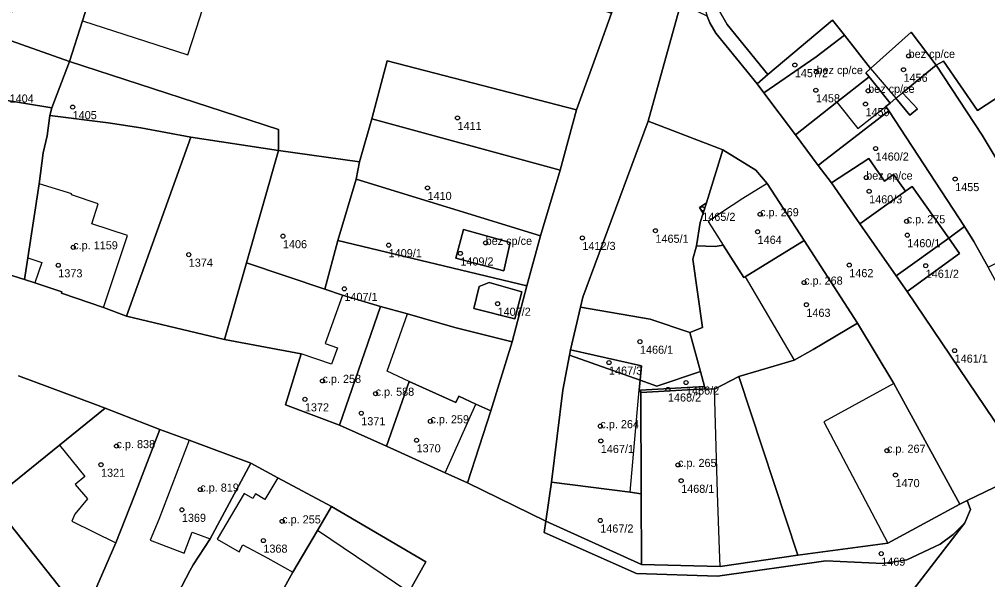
# Model space of a CAD drawing. Extents: x -878211 to -870363, y -1058464 to -1052522.
# Drawn here: x -875018.8 to -874899.4, y -1056316.9 to -1056247.8 of the extents above; entities that cross this region are included whole.
import ezdxf

# ---------------------------------------------------------------- set-up
doc = ezdxf.new("R2010")
doc.units = 0
for name, color, linetype in [('Definiční body', 7, 'Continuous'), ('Polygon budovy', 7, 'Continuous'), ('Polygon parcely', 7, 'Continuous')]:
    doc.layers.add(name, color=color, linetype=linetype)

msp = doc.modelspace()

# ---------------------------------------------------------------- linework, layer by layer
at = {"layer": 'Definiční body'}
for centre in [(-874909.11, -1056252.31994), (-874923.14, -1056253.44994), (-874920.47, -1056254.30994), (-874909.74, -1056254.01994), (-874920.55, -1056256.54994), (-874914.1, -1056256.61994), (-875012.2, -1056258.62994), (-874914.43, -1056258.25994), (-874964.74, -1056259.95994), (-874913.18, -1056263.73994), (-874914.34, -1056267.31994), (-874903.37, -1056267.49994), (-874968.44, -1056268.58994), (-874913.98, -1056269.00994), (-874934.56, -1056271.16994), (-874927.42, -1056271.83994), (-874909.35, -1056272.70994), (-874940.33, -1056273.86994), (-874927.73, -1056273.99994), (-874986.27, -1056274.53994), (-874961.27, -1056275.36994), (-874949.34, -1056274.75994), (-874909.28, -1056274.41994), (-875012.13, -1056275.91994), (-874973.23, -1056275.64994), (-874997.88, -1056276.81994), (-874964.39, -1056276.66994), (-875013.97, -1056278.12994), (-874916.43, -1056278.10994), (-874907, -1056278.18994), (-874978.69, -1056281.03994), (-874922, -1056280.26994), (-874959.8, -1056282.86994), (-874921.72, -1056282.99994), (-874942.24, -1056287.54994), (-874903.44, -1056288.64994), (-874946.06, -1056290.12994), (-874981.39, -1056292.38994), (-874936.56, -1056292.58994), (-874974.84, -1056293.96994), (-874938.79, -1056293.43994), (-874983.56, -1056294.65994), (-874976.61, -1056296.36994), (-874968.08, -1056297.36994), (-874947.12, -1056297.96994), (-875006.79, -1056300.42994), (-874969.79, -1056299.70994), (-874947.07, -1056299.78994), (-874911.78, -1056300.99994), (-875008.7, -1056302.71994), (-874937.55, -1056302.74994), (-874910.73, -1056303.99994), (-874937.16, -1056304.69994), (-874996.46, -1056305.78994), (-874998.73, -1056308.27994), (-874986.36, -1056309.70994), (-874947.14, -1056309.59994), (-874988.68, -1056312.07994), (-874912.49, -1056313.68994)]:
    msp.add_circle(centre, 0.25, dxfattribs=at)
at = {"layer": 'Polygon budovy'}
for points in [[(-874999.67, -1056212.66), (-875011, -1056247.99), (-874997.99, -1056252.19), (-874996.98, -1056249), (-874989.34, -1056225.22), (-874986.65, -1056216.81)], [(-874913.8, -1056253.88), (-874917.03, -1056249.76), (-874920.5, -1056252.45), (-874926.95, -1056256.86), (-874923.08, -1056262.04), (-874917.96, -1056258.03), (-874913.97, -1056254.9), (-874914.38, -1056254.4)], [(-874908.79, -1056249.4), (-874913.8, -1056253.88), (-874910.67, -1056257.54), (-874909.85, -1056256.86), (-874905.73, -1056253.47)], [(-874917.96, -1056258.03), (-874915.39, -1056261.26), (-874911.92, -1056258.55), (-874911.4, -1056258.14), (-874913.97, -1056254.9)], [(-874914.03, -1056264.97), (-874918.64, -1056267.98), (-874915.13, -1056273.01), (-874909.51, -1056268.99), (-874910.96, -1056266.95), (-874912.1, -1056267.77)], [(-875016.32, -1056268.07), (-875017.72, -1056277.21), (-875016, -1056277.79), (-875016.86, -1056280.31), (-875013.53, -1056281.42), (-875013.58, -1056281.57), (-875008.4, -1056283.32), (-875005.42, -1056274.47), (-875009.82, -1056273.02), (-875009.04, -1056270.54), (-875012.34, -1056269.44), (-875012.3, -1056269.32)], [(-874932.17, -1056271.62), (-874933.85, -1056272.73), (-874931.97, -1056275.67), (-874929.42, -1056279.64), (-874929.25, -1056279.54), (-874921.99, -1056275.08), (-874926.57, -1056268.03), (-874929.54, -1056269.88)], [(-874915.13, -1056273.01), (-874910.65, -1056279.44), (-874909.3, -1056281.38), (-874902.82, -1056276.67), (-874904.17, -1056274.77), (-874908.69, -1056268.4), (-874909.51, -1056268.99)], [(-874964.02, -1056273.7), (-874964.94, -1056277.25), (-874959.04, -1056278.82), (-874958.25, -1056275.31)], [(-874921.99, -1056275.08), (-874929.25, -1056279.54), (-874923.22, -1056289.83), (-874920.89, -1056288.53), (-874915.4, -1056285.25)], [(-874985.94, -1056295.34), (-874979.3, -1056297.85), (-874974.24, -1056283.23), (-874978.91, -1056281.83), (-874981.07, -1056287.76), (-874979.54, -1056288.3), (-874980.27, -1056290.33), (-874984.01, -1056289.06)], [(-874974.24, -1056283.23), (-874979.3, -1056297.85), (-874973.49, -1056300.43), (-874970.7, -1056292.45), (-874973.4, -1056291.2), (-874971.84, -1056286.81), (-874970.89, -1056284.13)], [(-874953.15, -1056304.89), (-874943.46, -1056306.12), (-874942.33, -1056293.5), (-874942.23, -1056292.31), (-874950.94, -1056289.23), (-874951.76, -1056293.52)], [(-874970.7, -1056292.45), (-874973.49, -1056300.43), (-874966.25, -1056303.73), (-874962.48, -1056295.27), (-874964.59, -1056294.27), (-874964.95, -1056295.06)], [(-874919.55, -1056297.42), (-874911.69, -1056312.38), (-874902.8, -1056307.58), (-874910.93, -1056292.72)], [(-874933.06, -1056293.41), (-874934.22, -1056293.36), (-874934.3, -1056293.07), (-874942.17, -1056293.51), (-874942.15, -1056293.81), (-874942.09, -1056306.3), (-874942.05, -1056315.03), (-874932.36, -1056315.26), (-874932.45, -1056313.16), (-874932.67, -1056306.17)], [(-875004.57, -1056306.52), (-875001.46, -1056298.36), (-875008.18, -1056295.76), (-875013.82, -1056300.32), (-875010.7, -1056304.16), (-875011.89, -1056305.16), (-875010.36, -1056306.92), (-875011.95, -1056308.83), (-875012.3, -1056309.68), (-875006.87, -1056312.35)], [(-875002.62, -1056312.04), (-874998.46, -1056313.62), (-874997.46, -1056311.02), (-874995.25, -1056311.85), (-874990.21, -1056302.54), (-874997.82, -1056299.69), (-875001.58, -1056309.49)], [(-874991.03, -1056306.26), (-874994.38, -1056311.91), (-874991.68, -1056313.47), (-874991.2, -1056312.59), (-874988.11, -1056314.26), (-874985.03, -1056315.98), (-874981.99, -1056310.83), (-874980.29, -1056307.87), (-874986.9, -1056304.35), (-874988.52, -1056307), (-874989.64, -1056306.33), (-874989.96, -1056306.88)], [(-874970.75, -1056318.42), (-874981.99, -1056310.83), (-874985.03, -1056315.98), (-874986.52, -1056318.63), (-874982.78, -1056321.06), (-874984.09, -1056323.18), (-874979.76, -1056325.86), (-874978.44, -1056323.87), (-874972.76, -1056327.56), (-874969.81, -1056323.92), (-874969.5, -1056324.17), (-874967.21, -1056320.9)]]:
    msp.add_lwpolyline(points, close=True, dxfattribs=at)
at = {"layer": 'Polygon parcely'}
for points in [[(-875019.54, -1056246.02), (-875020.5, -1056250.2), (-875012.57, -1056253.01), (-875011, -1056247.99), (-874999.67, -1056212.66), (-874999.19, -1056211.13), (-874985.3, -1056215.52), (-874984.5, -1056217.47), (-874987.25, -1056225.89), (-874988.36, -1056229.27), (-874986.52, -1056229.87), (-874985.23, -1056230.77), (-874984.38, -1056232), (-874983.68, -1056233.41), (-874982.58, -1056234.53), (-874945.76, -1056247.06), (-874944.13, -1056242.55), (-874958.65, -1056238.56), (-874952.44, -1056220.34), (-874949.52, -1056211.77), (-874969.56, -1056206.87), (-875000.03, -1056198.37)], [(-874973.42, -1056252.92), (-874950.07, -1056258.96), (-874947.45, -1056251.73), (-874945.76, -1056247.06), (-874982.58, -1056234.53), (-874983.68, -1056233.41), (-874984.38, -1056232), (-874985.23, -1056230.77), (-874986.52, -1056229.87), (-874988.36, -1056229.27), (-874987.25, -1056225.89), (-874984.5, -1056217.47), (-874985.3, -1056215.52), (-874999.19, -1056211.13), (-874999.67, -1056212.66), (-875011, -1056247.99), (-875012.57, -1056253.01), (-874986.8, -1056261.41), (-874986.81, -1056263.96), (-874976.83, -1056265.37), (-874975.31, -1056260.08)], [(-874933.97, -1056247.41), (-874933.61, -1056248.23), (-874932.88, -1056249.53), (-874927.78, -1056255.75), (-874926.47, -1056254.62), (-874931.49, -1056248.44), (-874932.42, -1056246.8), (-874933.07, -1056244.47), (-874933.16, -1056242.29), (-874932.42, -1056239.18), (-874929.42, -1056230.14), (-874930.94, -1056229.54), (-874934.06, -1056238.83), (-874934.77, -1056241.99), (-874934.86, -1056243.53), (-874934.58, -1056245.44)], [(-874887.24, -1056266.49), (-874888.81, -1056264.17), (-874880.26, -1056258.87), (-874878.68, -1056261.05), (-874875.95, -1056264.22), (-874881.97, -1056255.19), (-874871.22, -1056248.18), (-874873.94, -1056241.6), (-874900.63, -1056259.04), (-874904.79, -1056252.96), (-874905.73, -1056253.47), (-874900.06, -1056262.1), (-874893.9, -1056272.28), (-874886.02, -1056268.04)], [(-874941.22, -1056260.36), (-874937.21, -1056245.86), (-874942.73, -1056243.22), (-874944.13, -1056242.55), (-874945.76, -1056247.06), (-874947.45, -1056251.73), (-874950.07, -1056258.96), (-874952.1, -1056266.39), (-874954.52, -1056274.49), (-874956.21, -1056280.67), (-874957.98, -1056287.56), (-874960.63, -1056296.09), (-874963.51, -1056304.96), (-874953.86, -1056309.68), (-874953.15, -1056304.89), (-874951.76, -1056293.52), (-874950.94, -1056289.23), (-874950.81, -1056288.54), (-874949.56, -1056283.29), (-874949.27, -1056282.05)], [(-874941.22, -1056260.36), (-874932.01, -1056263.9), (-874927.94, -1056266.41), (-874926.57, -1056268.03), (-874921.99, -1056275.08), (-874915.4, -1056285.25), (-874910.93, -1056292.72), (-874902.8, -1056307.58), (-874901.88, -1056307.12), (-874895.23, -1056303.94), (-874894.33, -1056303.51), (-874909.3, -1056281.38), (-874910.65, -1056279.44), (-874915.13, -1056273.01), (-874918.64, -1056267.98), (-874920.26, -1056265.81), (-874923.08, -1056262.04), (-874926.95, -1056256.86), (-874927.78, -1056255.75), (-874932.88, -1056249.53), (-874933.61, -1056248.23), (-874933.97, -1056247.41), (-874937.21, -1056245.86)], [(-874927.78, -1056255.75), (-874926.95, -1056256.86), (-874920.5, -1056252.45), (-874917.03, -1056249.76), (-874918.49, -1056247.9), (-874926.47, -1056254.62)], [(-874920.5, -1056252.45), (-874926.95, -1056256.86), (-874923.08, -1056262.04), (-874917.96, -1056258.03), (-874913.97, -1056254.9), (-874914.38, -1056254.4), (-874913.8, -1056253.88), (-874917.03, -1056249.76)], [(-874911.4, -1056258.14), (-874910.67, -1056257.54), (-874908.95, -1056259.62), (-874908.03, -1056258.86), (-874909.85, -1056256.86), (-874905.73, -1056253.47), (-874908.79, -1056249.4), (-874913.8, -1056253.88), (-874914.38, -1056254.4), (-874913.97, -1056254.9)], [(-875012.57, -1056253.01), (-875020.5, -1056250.2), (-875022.62, -1056258.42), (-875021.43, -1056258.59), (-875021.29, -1056257.65), (-875014.75, -1056258.72)], [(-875012.57, -1056253.01), (-875014.75, -1056258.72), (-875015.03, -1056259.67), (-875007.81, -1056260.55), (-875003.81, -1056261.19), (-874997.61, -1056262.32), (-874986.81, -1056263.96), (-874986.8, -1056261.41)], [(-874952.1, -1056266.39), (-874950.07, -1056258.96), (-874973.42, -1056252.92), (-874975.31, -1056260.08)], [(-874911.57, -1056259.08), (-874902.23, -1056273.37), (-874901.05, -1056275.18), (-874899.32, -1056278.38), (-874894.85, -1056276.18), (-874892.24, -1056274.9), (-874893.9, -1056272.28), (-874900.06, -1056262.1), (-874905.73, -1056253.47), (-874909.85, -1056256.86), (-874908.03, -1056258.86), (-874908.95, -1056259.62), (-874910.67, -1056257.54), (-874911.4, -1056258.14), (-874911.92, -1056258.55)], [(-874911.57, -1056259.08), (-874911.92, -1056258.55), (-874911.4, -1056258.14), (-874913.97, -1056254.9), (-874917.96, -1056258.03), (-874923.08, -1056262.04), (-874920.26, -1056265.81), (-874919.83, -1056265.47)], [(-875014.75, -1056258.72), (-875021.29, -1056257.65), (-875021.43, -1056258.59), (-875022.62, -1056258.42), (-875028.09, -1056257.65), (-875028.38, -1056259.74), (-875029.45, -1056267.54), (-875029.97, -1056271.24), (-875030.78, -1056277.05), (-875030.83, -1056277.62), (-875021.14, -1056278.92), (-875018.14, -1056279.89), (-875017.72, -1056277.21), (-875016.32, -1056268.07), (-875015.82, -1056264.28), (-875015.33, -1056262.18), (-875015.03, -1056259.67)], [(-874902.23, -1056273.37), (-874911.57, -1056259.08), (-874919.83, -1056265.47), (-874920.26, -1056265.81), (-874918.64, -1056267.98), (-874914.03, -1056264.97), (-874912.1, -1056267.77), (-874910.96, -1056266.95), (-874909.51, -1056268.99), (-874908.69, -1056268.4), (-874904.17, -1056274.77)], [(-875015.03, -1056259.67), (-875015.33, -1056262.18), (-875015.82, -1056264.28), (-875016.32, -1056268.07), (-875017.72, -1056277.21), (-875018.14, -1056279.89), (-875016.86, -1056280.31), (-875013.53, -1056281.42), (-875013.58, -1056281.57), (-875008.4, -1056283.32), (-875005.57, -1056284.42), (-874997.61, -1056262.32), (-875003.81, -1056261.19), (-875007.81, -1056260.55)], [(-874952.1, -1056266.39), (-874975.31, -1056260.08), (-874976.83, -1056265.37), (-874977.25, -1056267.53), (-874954.52, -1056274.49)], [(-874934.53, -1056285.81), (-874935.72, -1056277.38), (-874935.25, -1056275.75), (-874934.81, -1056272.84), (-874934.46, -1056271.72), (-874934.89, -1056271), (-874934.05, -1056270.42), (-874932.01, -1056263.9), (-874941.22, -1056260.36), (-874949.27, -1056282.05), (-874949.56, -1056283.29), (-874940.97, -1056284.79), (-874936.08, -1056286.41)], [(-874986.81, -1056263.96), (-874997.61, -1056262.32), (-875005.57, -1056284.42), (-874993.46, -1056287.3), (-874990.76, -1056277.81)], [(-874976.83, -1056265.37), (-874986.81, -1056263.96), (-874990.76, -1056277.81), (-874981.12, -1056281.08), (-874979.49, -1056275.09), (-874977.25, -1056267.53)], [(-874934.46, -1056271.72), (-874934.81, -1056272.84), (-874935.25, -1056275.75), (-874932.95, -1056275.8), (-874931.97, -1056275.67), (-874929.42, -1056279.64), (-874929.25, -1056279.54), (-874921.99, -1056275.08), (-874926.57, -1056268.03), (-874927.94, -1056266.41), (-874932.01, -1056263.9), (-874934.05, -1056270.42)], [(-874918.64, -1056267.98), (-874915.13, -1056273.01), (-874909.51, -1056268.99), (-874910.96, -1056266.95), (-874912.1, -1056267.77), (-874914.03, -1056264.97)], [(-874954.52, -1056274.49), (-874977.25, -1056267.53), (-874979.49, -1056275.09), (-874956.21, -1056280.67)], [(-874904.17, -1056274.77), (-874908.69, -1056268.4), (-874909.51, -1056268.99), (-874915.13, -1056273.01), (-874910.65, -1056279.44)], [(-874934.46, -1056271.72), (-874934.05, -1056270.42), (-874934.89, -1056271)], [(-874958.25, -1056275.31), (-874964.02, -1056273.7), (-874964.94, -1056277.25), (-874959.04, -1056278.82)], [(-874958.25, -1056275.31), (-874959.04, -1056278.82), (-874964.94, -1056277.25), (-874964.02, -1056273.7)], [(-874894.33, -1056303.51), (-874887.71, -1056300.33), (-874894.02, -1056288.19), (-874899.32, -1056278.38), (-874901.05, -1056275.18), (-874902.23, -1056273.37), (-874904.17, -1056274.77), (-874902.82, -1056276.67), (-874909.3, -1056281.38)], [(-874957.98, -1056287.56), (-874956.21, -1056280.67), (-874979.49, -1056275.09), (-874981.12, -1056281.08), (-874978.91, -1056281.83), (-874974.24, -1056283.23), (-874970.89, -1056284.13), (-874965.06, -1056285.8)], [(-874915.4, -1056285.25), (-874921.99, -1056275.08), (-874929.25, -1056279.54), (-874929.42, -1056279.64), (-874931.97, -1056275.67), (-874932.95, -1056275.8), (-874935.25, -1056275.75), (-874935.72, -1056277.38), (-874934.53, -1056285.81), (-874936.08, -1056286.41), (-874934.79, -1056291.23), (-874934.3, -1056293.07), (-874934.22, -1056293.36), (-874933.06, -1056293.41), (-874930.03, -1056291.85), (-874923.22, -1056289.83), (-874920.89, -1056288.53)], [(-874904.17, -1056274.77), (-874910.65, -1056279.44), (-874909.3, -1056281.38), (-874902.82, -1056276.67)], [(-874990.76, -1056277.81), (-874993.46, -1056287.3), (-874984.01, -1056289.06), (-874985.94, -1056295.34), (-874979.3, -1056297.85), (-874974.24, -1056283.23), (-874978.91, -1056281.83), (-874981.12, -1056281.08)], [(-874960.83, -1056280.27), (-874962.07, -1056280.75), (-874962.74, -1056283.47), (-874957.69, -1056284.74), (-874956.79, -1056281.42)], [(-874960.83, -1056280.27), (-874956.79, -1056281.42), (-874957.69, -1056284.74), (-874962.74, -1056283.47), (-874962.07, -1056280.75)], [(-874973.49, -1056300.43), (-874970.7, -1056292.45), (-874964.95, -1056295.06), (-874964.59, -1056294.27), (-874962.48, -1056295.27), (-874960.63, -1056296.09), (-874957.98, -1056287.56), (-874965.06, -1056285.8), (-874970.89, -1056284.13), (-874974.24, -1056283.23), (-874979.3, -1056297.85)], [(-874936.08, -1056286.41), (-874940.97, -1056284.79), (-874949.56, -1056283.29), (-874950.81, -1056288.54), (-874942.07, -1056290.51), (-874942.23, -1056292.31), (-874940.18, -1056293.04), (-874934.79, -1056291.23)], [(-874902.8, -1056307.58), (-874910.93, -1056292.72), (-874915.4, -1056285.25), (-874920.89, -1056288.53), (-874923.22, -1056289.83), (-874930.03, -1056291.85), (-874922.77, -1056313.87), (-874911.69, -1056312.38)], [(-874951.76, -1056293.52), (-874953.15, -1056304.89), (-874943.46, -1056306.12), (-874942.09, -1056306.3), (-874942.15, -1056293.81), (-874942.33, -1056293.5), (-874942.23, -1056292.31), (-874950.94, -1056289.23)], [(-874950.81, -1056288.54), (-874950.94, -1056289.23), (-874942.23, -1056292.31), (-874942.07, -1056290.51)], [(-874934.3, -1056293.07), (-874934.79, -1056291.23), (-874940.18, -1056293.04), (-874942.23, -1056292.31), (-874942.33, -1056293.5), (-874942.15, -1056293.81), (-874942.17, -1056293.51)], [(-874930.03, -1056291.85), (-874933.06, -1056293.41), (-874934.22, -1056293.36), (-874942.15, -1056293.81), (-874942.09, -1056306.3), (-874942.05, -1056315.03), (-874932.36, -1056315.26), (-874922.77, -1056313.87)], [(-874963.51, -1056304.96), (-874960.63, -1056296.09), (-874962.48, -1056295.27), (-874964.59, -1056294.27), (-874964.95, -1056295.06), (-874970.7, -1056292.45), (-874973.49, -1056300.43), (-874966.25, -1056303.73)], [(-874942.15, -1056293.81), (-874934.22, -1056293.36), (-874934.3, -1056293.07), (-874942.17, -1056293.51)], [(-875010.87, -1056321.51), (-875006.87, -1056312.35), (-875004.57, -1056306.52), (-875001.46, -1056298.36), (-875008.18, -1056295.76), (-875013.82, -1056300.32), (-875022.27, -1056307.12)], [(-875001.46, -1056298.36), (-875004.57, -1056306.52), (-875006.87, -1056312.35), (-875010.87, -1056321.51), (-875012.72, -1056325.15), (-875010.03, -1056326.6), (-875008.25, -1056327.56), (-875005.97, -1056328.79), (-875005.09, -1056329.27), (-875002.26, -1056324.46), (-874997.74, -1056315.82), (-874997.32, -1056315.06), (-874995.25, -1056311.85), (-874990.21, -1056302.54), (-874997.82, -1056299.69)], [(-874986.52, -1056318.63), (-874985.03, -1056315.98), (-874981.99, -1056310.83), (-874980.29, -1056307.87), (-874986.9, -1056304.35), (-874990.21, -1056302.54), (-874995.25, -1056311.85), (-874997.32, -1056315.06), (-874997.74, -1056315.82), (-875002.26, -1056324.46), (-874998.37, -1056326.48), (-874999.33, -1056328.19), (-874997.14, -1056332.31)], [(-874881.22, -1056310.9), (-874886.54, -1056301.59), (-874894.54, -1056305.09), (-874895.23, -1056303.94), (-874901.88, -1056307.12), (-874901.47, -1056308.26), (-874902.16, -1056309.87), (-874913.81, -1056324.98), (-874931, -1056340.89), (-874964.95, -1056371.04), (-874960.83, -1056377.33), (-874960.07, -1056376.07), (-874947.65, -1056364.74), (-874921.27, -1056342.74), (-874905.41, -1056329.51), (-874884.82, -1056312.95)], [(-874942.09, -1056306.3), (-874943.46, -1056306.12), (-874953.15, -1056304.89), (-874953.86, -1056309.68), (-874942.05, -1056315.03)], [(-875010.87, -1056321.51), (-875022.27, -1056307.12), (-875025.61, -1056309.81), (-875033.1, -1056315.81), (-875027.75, -1056322.53), (-875018.04, -1056334.77), (-875012.72, -1056325.15)], [(-874901.88, -1056307.12), (-874902.8, -1056307.58), (-874911.69, -1056312.38), (-874922.77, -1056313.87), (-874932.36, -1056315.26), (-874942.05, -1056315.03), (-874953.86, -1056309.68), (-874954.04, -1056311.09), (-874942.68, -1056316.14), (-874932.67, -1056316.48), (-874919.34, -1056314.58), (-874912.23, -1056314.92), (-874909.33, -1056314.45), (-874905.23, -1056312.52), (-874903.6, -1056311.34), (-874902.16, -1056309.87), (-874901.47, -1056308.26)], [(-874972.76, -1056327.56), (-874969.81, -1056323.92), (-874969.5, -1056324.17), (-874967.21, -1056320.9), (-874970.75, -1056318.42), (-874968.66, -1056314.69), (-874980.29, -1056307.87), (-874981.99, -1056310.83), (-874985.03, -1056315.98), (-874986.52, -1056318.63), (-874982.78, -1056321.06), (-874984.09, -1056323.18), (-874979.76, -1056325.86), (-874978.44, -1056323.87)]]:
    msp.add_lwpolyline(points, close=True, dxfattribs=at)
for points in [[(-874932.42, -1056246.8), (-874931.49, -1056248.44), (-874926.47, -1056254.62), (-874918.49, -1056247.9), (-874917.03, -1056249.76), (-874913.8, -1056253.88), (-874908.79, -1056249.4), (-874905.73, -1056253.47), (-874904.79, -1056252.96), (-874900.63, -1056259.04), (-874873.94, -1056241.6)], [(-874913.81, -1056324.98), (-874902.16, -1056309.87), (-874903.6, -1056311.34), (-874905.23, -1056312.52), (-874909.33, -1056314.45), (-874912.23, -1056314.92), (-874919.34, -1056314.58), (-874932.67, -1056316.48), (-874942.68, -1056316.14), (-874954.04, -1056311.09), (-874953.86, -1056309.68), (-874963.51, -1056304.96), (-874966.25, -1056303.73), (-874973.49, -1056300.43), (-874979.3, -1056297.85), (-874985.94, -1056295.34), (-874984.01, -1056289.06), (-874993.46, -1056287.3), (-875005.57, -1056284.42), (-875008.4, -1056283.32), (-875013.58, -1056281.57), (-875013.53, -1056281.42), (-875016.86, -1056280.31), (-875018.14, -1056279.89), (-875021.14, -1056278.92)], [(-875022.27, -1056307.12), (-875013.82, -1056300.32), (-875008.18, -1056295.76), (-875009.37, -1056295.31), (-875018.87, -1056291.76)], [(-875018.87, -1056291.76), (-875009.37, -1056295.31), (-875008.18, -1056295.76), (-875001.46, -1056298.36), (-874997.82, -1056299.69), (-874990.21, -1056302.54), (-874986.9, -1056304.35), (-874980.29, -1056307.87), (-874968.66, -1056314.69), (-874970.75, -1056318.42)]]:
    msp.add_lwpolyline(points, dxfattribs=at)

# ---------------------------------------------------------------- texts
at = {"layer": 'Definiční body'}
for s, p in [('bez cp/ce', (-874909.11, -1056252.57)), ('bez cp/ce', (-874920.47, -1056254.56)), ('1457/2', (-874923.14, -1056254.939)), ('1456', (-874909.74, -1056255.509)), ('bez cp/ce', (-874914.1, -1056256.87)), ('1404', (-875019.97, -1056258.069)), ('1458', (-874920.55, -1056258.039)), ('1405', (-875012.2, -1056260.119)), ('1459', (-874914.43, -1056259.749)), ('1411', (-874964.74, -1056261.449)), ('1460/2', (-874913.18, -1056265.229)), ('bez cp/ce', (-874914.34, -1056267.57)), ('1455', (-874903.37, -1056268.989)), ('1410', (-874968.44, -1056270.079)), ('1460/3', (-874913.98, -1056270.499)), ('c.p. 269', (-874927.42, -1056272.09)), ('1465/2', (-874934.56, -1056272.659)), ('c.p. 275', (-874909.35, -1056272.96)), ('c.p. 1159', (-875012.13, -1056276.169)), ('1406', (-874986.27, -1056276.029)), ('bez cp/ce', (-874961.27, -1056275.62)), ('1465/1', (-874940.33, -1056275.359)), ('1464', (-874927.73, -1056275.489)), ('1460/1', (-874909.28, -1056275.909)), ('1409/1', (-874973.23, -1056277.139)), ('1412/3', (-874949.34, -1056276.249)), ('1374', (-874997.88, -1056278.309)), ('1409/2', (-874964.39, -1056278.159)), ('1373', (-875013.97, -1056279.619)), ('1462', (-874916.43, -1056279.599)), ('1461/2', (-874907, -1056279.679)), ('c.p. 268', (-874922, -1056280.52)), ('1407/1', (-874978.69, -1056282.529)), ('1407/2', (-874959.8, -1056284.359)), ('1463', (-874921.72, -1056284.489)), ('1466/1', (-874942.24, -1056289.039)), ('1461/1', (-874903.44, -1056290.139)), ('1467/3', (-874946.06, -1056291.619)), ('c.p. 258', (-874981.39, -1056292.639)), ('1466/2', (-874936.56, -1056294.079)), ('c.p. 588', (-874974.84, -1056294.22)), ('1468/2', (-874938.79, -1056294.929)), ('1372', (-874983.56, -1056296.149)), ('c.p. 259', (-874968.08, -1056297.62)), ('1371', (-874976.61, -1056297.859)), ('c.p. 264', (-874947.12, -1056298.22)), ('c.p. 838', (-875006.79, -1056300.679)), ('1370', (-874969.79, -1056301.199)), ('1467/1', (-874947.07, -1056301.279)), ('c.p. 267', (-874911.78, -1056301.25)), ('c.p. 265', (-874937.55, -1056303)), ('1321', (-875008.7, -1056304.209)), ('1470', (-874910.73, -1056305.489)), ('c.p. 819', (-874996.46, -1056306.04)), ('1468/1', (-874937.16, -1056306.189)), ('1369', (-874998.73, -1056309.769)), ('c.p. 255', (-874986.36, -1056309.96)), ('1467/2', (-874947.14, -1056311.089)), ('1368', (-874988.68, -1056313.569)), ('1469', (-874912.49, -1056315.179))]:
    msp.add_text(s, height=0.999996, dxfattribs=at).set_placement(p)

doc.saveas('drawing.dxf')
